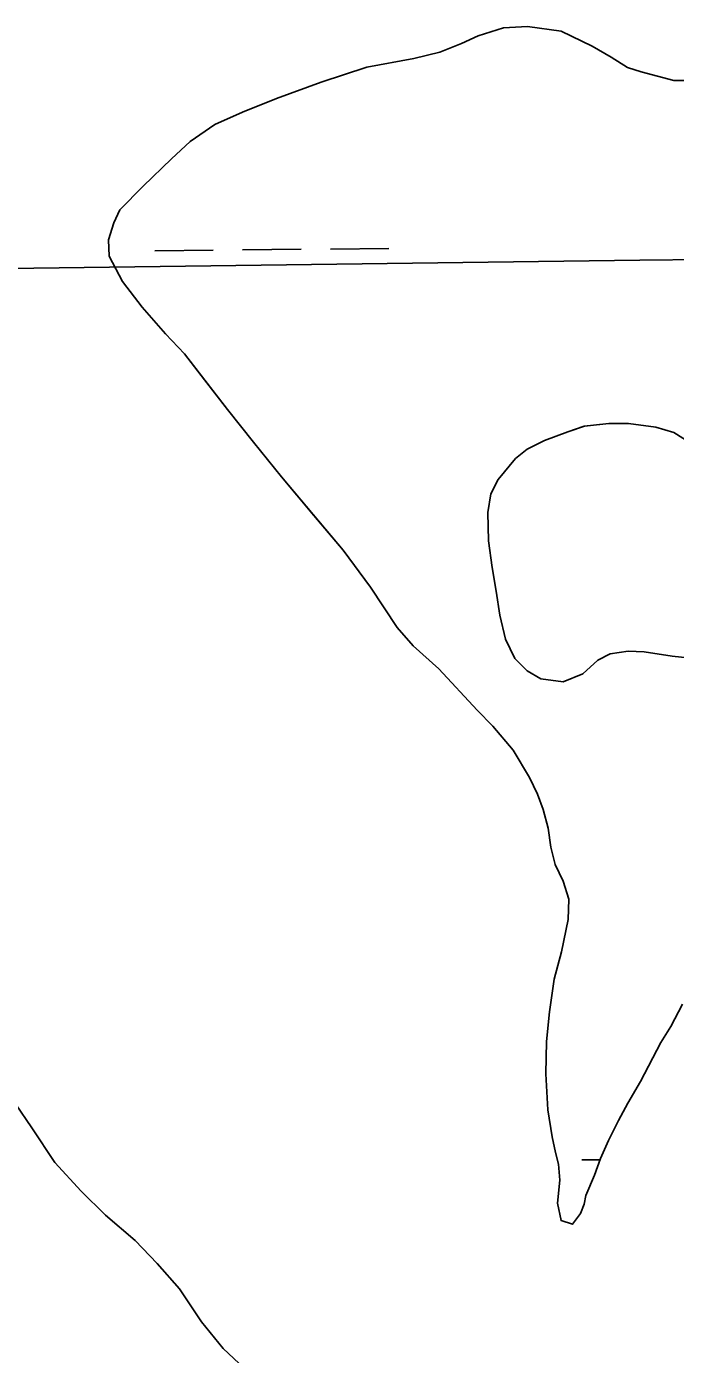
# Model space of a CAD drawing. Extents: x 3734862 to 3772949, y 391520 to 417239.
# Drawn here: x 3764678 to 3765033, y 408713 to 409439 of the extents above; entities that cross this region are included whole.
import ezdxf

# ---------------------------------------------------------------- set-up
doc = ezdxf.new("R2010")
doc.units = 0
for name, color, linetype in [('V-GRID-MAJR', 7, 'Continuous'), ('V-TOPO-SHOR', 7, 'Continuous'), ('V-WETL-SWMP', 7, 'Continuous')]:
    doc.layers.add(name, color=color, linetype=linetype)

msp = doc.modelspace()

# ---------------------------------------------------------------- linework, layer by layer
at = {"layer": 'V-GRID-MAJR'}
msp.add_spline([(3738908.57, 408973.48), (3741556.26, 409006.89), (3746851.64, 409074.29), (3752147, 409142.46), (3757442.36, 409211.39), (3762737.71, 409281.1), (3768033.05, 409351.58), (3770680.71, 409387.1)], degree=3, dxfattribs=at)
at = {"layer": 'V-TOPO-SHOR'}
for p, q in [((3764951.66, 409438.97), (3764938.63, 409438.23)), ((3764970.19, 409436.53), (3764951.66, 409438.97)), ((3764924.8, 409433.94), (3764915.7, 409429.63)), ((3764938.63, 409438.23), (3764924.8, 409433.94)), ((3764987.13, 409428.18), (3764970.19, 409436.53)), ((3764903.85, 409424.94), (3764889.62, 409421.44)), ((3764915.7, 409429.63), (3764903.85, 409424.94)), ((3764997.37, 409422.22), (3764987.13, 409428.18)), ((3764889.62, 409421.44), (3764863.95, 409416.8)), ((3765006.43, 409416.66), (3764997.37, 409422.22)), ((3764863.95, 409416.8), (3764839.06, 409408.61)), ((3765013.92, 409414.26), (3765006.43, 409416.66)), ((3765031.66, 409409.46), (3765013.92, 409414.26)), ((3764839.06, 409408.61), (3764814.55, 409399.62)), ((3765041.14, 409409.42), (3765031.66, 409409.46)), ((3764814.55, 409399.62), (3764795.97, 409392.2)), ((3764795.97, 409392.2), (3764780.95, 409385.54)), ((3764780.95, 409385.54), (3764767.5, 409376.12)), ((3764767.5, 409376.12), (3764757.2, 409366.69)), ((3764757.2, 409366.69), (3764741.75, 409351.75)), ((3764741.75, 409351.75), (3764729.07, 409338.77)), ((3764729.07, 409338.77), (3764725.81, 409331.76)), ((3764725.81, 409331.76), (3764722.93, 409322.38)), ((3764722.93, 409322.38), (3764723.21, 409313.54)), ((3764723.21, 409313.54), (3764730.58, 409299.61)), ((3764730.58, 409299.61), (3764741.26, 409285.68)), ((3764741.26, 409285.68), (3764754.07, 409271.03)), ((3764754.07, 409271.03), (3764764.29, 409260.18)), ((3764764.29, 409260.18), (3764775.29, 409245.93)), ((3764775.29, 409245.93), (3764787.86, 409229.7)), ((3764787.86, 409229.7), (3764802, 409211.88)), ((3764982.8, 409220.59), (3764996.22, 409222.12)), ((3764996.22, 409222.12), (3765006.88, 409222.08)), ((3765006.88, 409222.08), (3765021.86, 409220.05)), ((3764961.06, 409212.78), (3764973.71, 409217.47)), ((3764973.71, 409217.47), (3764982.8, 409220.59)), ((3765021.86, 409220.05), (3765031.72, 409217.25)), ((3765031.72, 409217.25), (3765041.56, 409210.9)), ((3764802, 409211.88), (3764817.32, 409192.88)), ((3764945.23, 409202.97), (3764951.57, 409208.08)), ((3764951.57, 409208.08), (3764961.06, 409212.78)), ((3764935.72, 409191.56), (3764945.23, 409202.97)), ((3764817.32, 409192.88), (3764835, 409171.89)), ((3764931.74, 409183.68), (3764935.72, 409191.56)), ((3764930.12, 409173.43), (3764931.74, 409183.68)), ((3764835, 409171.89), (3764851.11, 409152.89)), ((3764930.46, 409158.04), (3764930.12, 409173.43)), ((3764932.38, 409143.43), (3764930.46, 409158.04)), ((3764851.11, 409152.89), (3764866.03, 409132.71)), ((3764934.7, 409130.39), (3764932.38, 409143.43)), ((3764866.03, 409132.71), (3764880.55, 409110.55)), ((3764936.62, 409117.36), (3764934.7, 409130.39)), ((3764939.73, 409104.32), (3764936.62, 409117.36)), ((3764880.55, 409110.55), (3764889.2, 409100.65)), ((3764889.2, 409100.65), (3764903.36, 409087.96)), ((3764944.82, 409093.65), (3764939.73, 409104.32)), ((3765006.8, 409097.76), (3764996.93, 409096.21)), ((3765015.48, 409097.33), (3765006.8, 409097.76)), ((3764951.5, 409086.91), (3764944.82, 409093.65)), ((3764990.2, 409092.69), (3764981.89, 409085.22)), ((3764996.93, 409096.21), (3764990.2, 409092.69)), ((3765030.86, 409094.9), (3765015.48, 409097.33)), ((3765042.7, 409093.67), (3765030.86, 409094.9)), ((3764903.36, 409087.96), (3764924.19, 409065.39)), ((3764958.99, 409082.54), (3764951.5, 409086.91)), ((3764981.89, 409085.22), (3764971.21, 409080.92)), ((3764971.21, 409080.92), (3764958.99, 409082.54)), ((3764924.19, 409065.39), (3764932.84, 409056.67)), ((3764932.84, 409056.67), (3764943.84, 409043.6)), ((3764943.84, 409043.6), (3764952.86, 409028.57)), ((3764952.86, 409028.57), (3764957.17, 409019.48)), ((3764957.17, 409019.48), (3764960.29, 409011.18)), ((3764960.29, 409011.18), (3764963.02, 409000.91)), ((3764963.02, 409000.91), (3764964.56, 408990.64)), ((3764964.56, 408990.64), (3764966.89, 408981.16)), ((3764966.89, 408981.16), (3764971.2, 408972.07)), ((3764971.2, 408972.07), (3764974.31, 408962.19)), ((3764974.31, 408962.19), (3764973.88, 408951.14)), ((3764973.88, 408951.14), (3764970.26, 408933.39)), ((3764970.26, 408933.39), (3764966.26, 408918.41)), ((3764966.26, 408918.41), (3764963.82, 408900.66)), ((3765030.09, 408892.51), (3765036.46, 408904.72)), ((3764963.82, 408900.66), (3764962.18, 408884.48)), ((3765024.54, 408883.85), (3765030.09, 408892.51)), ((3764962.18, 408884.48), (3764961.72, 408866.72)), ((3765013.41, 408862.58), (3765024.54, 408883.85)), ((3764961.72, 408866.72), (3764962.83, 408846.98)), ((3765006.65, 408850.76), (3765013.41, 408862.58)), ((3764680.97, 408837.26), (3764671.98, 408850.27)), ((3764962.83, 408846.98), (3764965.14, 408832.37)), ((3765001.49, 408841.31), (3765006.65, 408850.76)), ((3764693.48, 408818.35), (3764680.97, 408837.26)), ((3764995.92, 408830.28), (3765001.49, 408841.31)), ((3764965.14, 408832.37), (3764967.08, 408823.68)), ((3764991.54, 408820.43), (3764995.92, 408830.28)), ((3764967.08, 408823.68), (3764968.63, 408817.36)), ((3764707.96, 408802.57), (3764693.48, 408818.35)), ((3764968.63, 408817.36), (3764969.39, 408808.67)), ((3764988.35, 408811.36), (3764991.54, 408820.43)), ((3764969.39, 408808.67), (3764968.16, 408796.05)), ((3764983.57, 408800.33), (3764988.35, 408811.36)), ((3764721.28, 408789.55), (3764707.96, 408802.57)), ((3764982.76, 408795.6), (3764983.57, 408800.33)), ((3764968.16, 408796.05), (3764970.1, 408786.57)), ((3764980.77, 408790.48), (3764982.76, 408795.6)), ((3764737.34, 408775.73), (3764721.28, 408789.55)), ((3764970.1, 408786.57), (3764976.4, 408784.57)), ((3764976.4, 408784.57), (3764980.77, 408790.48)), ((3764749.48, 408763.11), (3764737.34, 408775.73)), ((3764761.61, 408749.3), (3764749.48, 408763.11)), ((3764773.73, 408731.18), (3764761.61, 408749.3)), ((3764785.47, 408716.59), (3764773.73, 408731.18)), ((3764802.7, 408700.41), (3764785.47, 408716.59))]:
    msp.add_line(p, q, dxfattribs=at)
for points in [[(3765036.46, 408904.72), (3765030.1, 408892.51), (3765024.54, 408883.85), (3765013.41, 408862.58), (3765006.65, 408850.76), (3765001.49, 408841.31), (3764995.92, 408830.28), (3764991.54, 408820.43), (3764988.35, 408811.36), (3764983.57, 408800.33), (3764982.76, 408795.6), (3764980.77, 408790.48), (3764976.4, 408784.57), (3764970.1, 408786.57), (3764968.16, 408796.05), (3764969.39, 408808.67), (3764968.64, 408817.36), (3764967.08, 408823.68), (3764965.14, 408832.37), (3764962.83, 408846.98), (3764961.72, 408866.72), (3764962.18, 408884.48), (3764963.82, 408900.66), (3764966.26, 408918.41), (3764970.26, 408933.39), (3764973.88, 408951.14), (3764974.31, 408962.19), (3764971.2, 408972.07), (3764966.89, 408981.16), (3764964.56, 408990.64), (3764963.02, 409000.91), (3764960.29, 409011.18), (3764957.17, 409019.48), (3764952.86, 409028.57), (3764943.84, 409043.61), (3764932.84, 409056.67), (3764924.19, 409065.39), (3764903.36, 409087.96), (3764889.2, 409100.65), (3764880.55, 409110.55), (3764866.03, 409132.71), (3764851.11, 409152.89), (3764835, 409171.9), (3764817.32, 409192.88), (3764802, 409211.88), (3764787.86, 409229.7), (3764775.29, 409245.93), (3764764.29, 409260.18), (3764754.07, 409271.03), (3764741.26, 409285.68), (3764730.58, 409299.62), (3764723.21, 409313.54), (3764722.93, 409322.38), (3764725.81, 409331.76), (3764729.07, 409338.77), (3764741.75, 409351.75), (3764757.2, 409366.69), (3764767.5, 409376.12), (3764780.95, 409385.54), (3764795.97, 409392.2), (3764814.55, 409399.62), (3764839.06, 409408.61), (3764863.95, 409416.8), (3764889.62, 409421.44), (3764903.85, 409424.94), (3764915.7, 409429.63), (3764924.8, 409433.94), (3764938.63, 409438.23), (3764951.66, 409438.97), (3764970.19, 409436.53), (3764987.13, 409428.18), (3764997.37, 409422.22), (3765006.43, 409416.66), (3765013.92, 409414.26)], [(3765013.92, 409414.26), (3765031.66, 409409.46), (3765041.14, 409409.42)], [(3765041.56, 409210.9), (3765031.72, 409217.25), (3765021.87, 409220.05), (3765006.88, 409222.08), (3764996.22, 409222.12), (3764982.8, 409220.59), (3764973.71, 409217.47), (3764961.06, 409212.78), (3764951.57, 409208.08), (3764945.23, 409202.97), (3764935.72, 409191.56), (3764931.74, 409183.68), (3764930.12, 409173.43), (3764930.46, 409158.04), (3764932.38, 409143.43), (3764934.7, 409130.39), (3764936.62, 409117.36), (3764939.73, 409104.32), (3764944.82, 409093.65), (3764951.5, 409086.91), (3764958.99, 409082.54), (3764971.21, 409080.92), (3764981.89, 409085.22), (3764990.2, 409092.69), (3764996.93, 409096.21), (3765006.8, 409097.76), (3765015.48, 409097.33), (3765030.86, 409094.9), (3765042.7, 409093.67)], [(3764671.98, 408850.27), (3764680.97, 408837.26), (3764693.48, 408818.35)], [(3764693.48, 408818.35), (3764707.96, 408802.57), (3764721.28, 408789.55), (3764737.34, 408775.73), (3764749.48, 408763.11), (3764761.61, 408749.3), (3764773.73, 408731.18), (3764785.47, 408716.59), (3764802.7, 408700.41)]]:
    msp.add_lwpolyline(points, dxfattribs=at)
at = {"layer": 'V-WETL-SWMP'}
for p, q in [((3764748.09, 409316.4), (3764780.09, 409316.74)), ((3764796.09, 409316.91), (3764828.09, 409317.25)), ((3764844.09, 409317.42), (3764876.08, 409317.76)), ((3764981.35, 408819.66), (3764991.31, 408819.77))]:
    msp.add_line(p, q, dxfattribs=at)
for points in [[(3764957.17, 409019.48), (3764952.86, 409028.57), (3764943.84, 409043.61), (3764932.84, 409056.67), (3764924.19, 409065.39), (3764903.36, 409087.96), (3764889.2, 409100.65), (3764880.55, 409110.55), (3764866.03, 409132.7), (3764851.11, 409152.89), (3764817.32, 409192.88), (3764802, 409211.88), (3764787.86, 409229.7), (3764764.29, 409260.18), (3764754.07, 409271.03), (3764741.26, 409285.68), (3764730.58, 409299.62), (3764723.21, 409313.54), (3764722.93, 409322.38), (3764725.81, 409331.76), (3764729.07, 409338.77), (3764741.75, 409351.75), (3764757.2, 409366.69), (3764767.5, 409376.12), (3764780.95, 409385.54), (3764795.97, 409392.2), (3764814.55, 409399.62), (3764839.06, 409408.61), (3764863.95, 409416.8), (3764889.62, 409421.44), (3764903.85, 409424.94), (3764915.7, 409429.63), (3764924.8, 409433.94), (3764938.63, 409438.23), (3764951.66, 409438.97), (3764970.2, 409436.53), (3764987.13, 409428.18), (3764997.37, 409422.22), (3765006.43, 409416.66), (3765013.92, 409414.26), (3765031.66, 409409.46), (3765041.14, 409409.42)], [(3765041.56, 409210.9), (3765031.72, 409217.25), (3765021.87, 409220.05), (3765006.88, 409222.08), (3764996.22, 409222.12), (3764982.79, 409220.59), (3764973.71, 409217.47), (3764961.06, 409212.78), (3764951.57, 409208.08), (3764945.23, 409202.97), (3764935.72, 409191.56), (3764931.74, 409183.68), (3764930.12, 409173.43), (3764930.46, 409158.04), (3764932.38, 409143.42), (3764934.7, 409130.39), (3764936.62, 409117.36), (3764939.73, 409104.32), (3764944.82, 409093.65), (3764951.5, 409086.91), (3764958.98, 409082.54), (3764971.21, 409080.92), (3764981.89, 409085.22), (3764990.2, 409092.69), (3764996.93, 409096.21), (3765006.8, 409097.76), (3765015.48, 409097.33), (3765030.86, 409094.9), (3765042.7, 409093.67)], [(3765036.46, 408904.72), (3765030.1, 408892.51), (3765024.54, 408883.85), (3765013.41, 408862.58), (3765006.65, 408850.76), (3765001.48, 408841.31), (3764995.92, 408830.28), (3764991.54, 408820.43), (3764988.35, 408811.36), (3764983.57, 408800.33), (3764982.76, 408795.6), (3764980.77, 408790.48), (3764976.4, 408784.57), (3764970.1, 408786.57), (3764968.16, 408796.05), (3764969.39, 408808.67), (3764968.64, 408817.36), (3764967.08, 408823.68), (3764965.14, 408832.37), (3764962.83, 408846.98), (3764961.72, 408866.72), (3764962.18, 408884.48), (3764963.82, 408900.66), (3764966.26, 408918.41), (3764970.26, 408933.39), (3764973.88, 408951.14), (3764974.32, 408962.19), (3764971.2, 408972.07), (3764966.89, 408981.16), (3764964.56, 408990.64), (3764963.02, 409000.91), (3764960.29, 409011.18), (3764957.17, 409019.48)], [(3764671.98, 408850.27), (3764680.97, 408837.26), (3764693.48, 408818.35), (3764707.96, 408802.57), (3764721.28, 408789.55), (3764737.34, 408775.73), (3764749.48, 408763.11), (3764761.61, 408749.3), (3764773.73, 408731.18), (3764785.47, 408716.59), (3764802.7, 408700.41)]]:
    msp.add_lwpolyline(points, dxfattribs=at)

doc.saveas('drawing.dxf')
